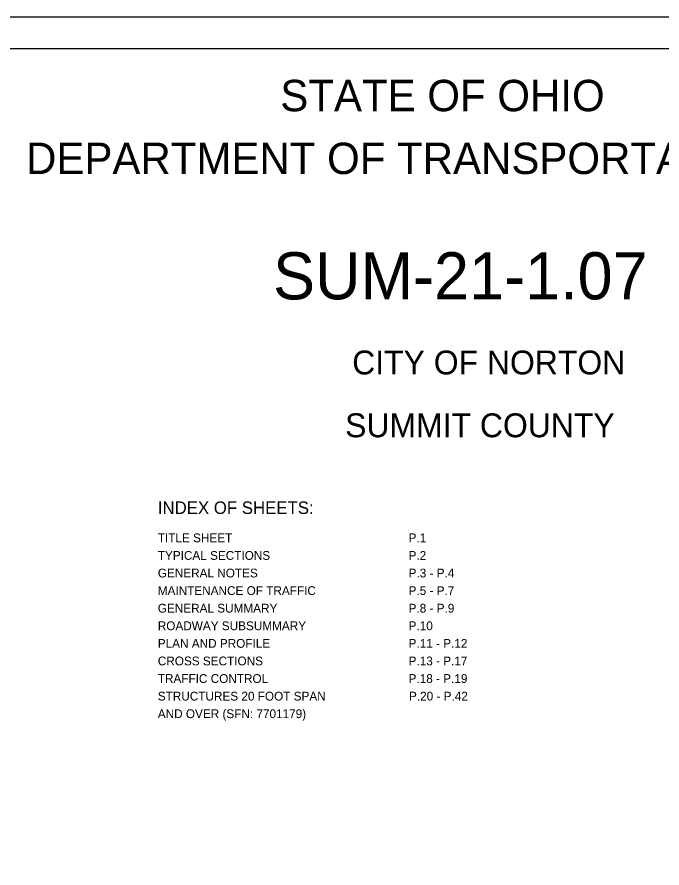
# Model space of a CAD drawing. Extents: x 0 to 34, y -5 to 22.
# Drawn here: x 9.6 to 19.87, y 8.45 to 22 of the extents above; entities that cross this region are included whole.
import ezdxf

# ---------------------------------------------------------------- set-up
doc = ezdxf.new("R2010")
doc.units = 0
for name, color, linetype in [('SH_Border', 7, 'Continuous'), ('SH_Cut_Line', 7, 'Continuous'), ('SH_Text', 7, 'Continuous')]:
    doc.layers.add(name, color=color, linetype=linetype)

msp = doc.modelspace()

# ---------------------------------------------------------------- linework, layer by layer
at = {"layer": 'SH_Border'}
msp.add_lwpolyline([(1.5, 21.5), (33.5, 21.5), (33.5, 0.5), (1.5, 0.5)], close=True, dxfattribs=at)
at = {"layer": 'SH_Cut_Line'}
msp.add_lwpolyline([(0, 0), (34, 0), (34, 22), (0, 22)], close=True, dxfattribs=at)

# ---------------------------------------------------------------- texts
at = {"layer": 'SH_Text'}
for s, height, p in [('STATE OF OHIO', 0.5, (13.795, 20.5)), ('DEPARTMENT OF TRANSPORTATION', 0.5, (9.747, 19.5)), ('SUM-21-1.07', 0.75, (13.679, 17.505)), ('CITY OF NORTON', 0.38, (14.939, 16.31)), ('SUMMIT COUNTY', 0.38, (14.827, 15.31)), ('INDEX OF SHEETS:', 0.2, (11.844, 14.088)), ('TITLE SHEET', 0.14, (11.844, 13.638)), ('P.1', 0.14, (15.837, 13.638)), ('TYPICAL SECTIONS', 0.14, (11.844, 13.358)), ('P.2', 0.14, (15.837, 13.358)), ('GENERAL NOTES', 0.14, (11.844, 13.078)), ('P.3 - P.4', 0.14, (15.837, 13.078)), ('MAINTENANCE OF TRAFFIC ', 0.14, (11.844, 12.798)), ('P.5 - P.7', 0.14, (15.837, 12.798)), ('GENERAL SUMMARY', 0.14, (11.844, 12.518)), ('P.8 - P.9', 0.14, (15.837, 12.518)), ('ROADWAY SUBSUMMARY', 0.14, (11.844, 12.238)), ('P.10', 0.14, (15.837, 12.238)), ('PLAN AND PROFILE', 0.14, (11.844, 11.958)), ('P.11 - P.12', 0.14, (15.837, 11.958)), ('CROSS SECTIONS', 0.14, (11.844, 11.678)), ('P.13 - P.17', 0.14, (15.837, 11.678)), ('TRAFFIC CONTROL ', 0.14, (11.844, 11.398)), ('P.18 - P.19', 0.14, (15.837, 11.398)), ('STRUCTURES 20 FOOT SPAN', 0.14, (11.844, 11.118)), ('P.20 - P.42', 0.14, (15.844, 11.118)), ('AND OVER (SFN: 7701179)', 0.14, (11.844, 10.838))]:
    msp.add_text(s, height=height, dxfattribs=at).set_placement(p)

doc.saveas('drawing.dxf')
